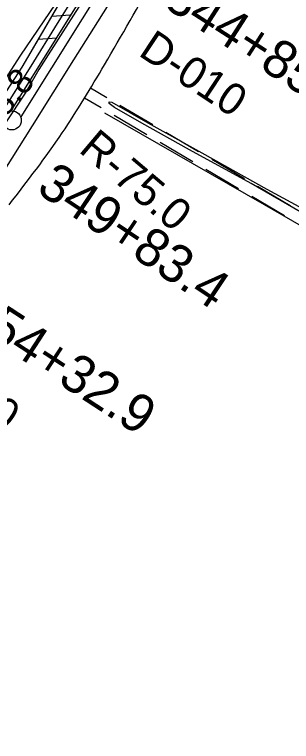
# Model space of a CAD drawing. Extents: x 3683613 to 3738215, y 469626 to 495384.
# Drawn here: x 3709010 to 3709739, y 487794 to 489705 of the extents above; entities that cross this region are included whole.
import ezdxf

# ---------------------------------------------------------------- set-up
doc = ezdxf.new("R2010")
doc.units = 0
for name, color, linetype in [('V-FLOD-BASE', 7, 'Continuous'), ('V-LEVE-TOET', 7, 'Continuous'), ('V-RIVR-RANG', 7, 'Continuous'), ('V-RIVR-RANG-IDEN', 7, 'Continuous'), ('V-ROAD-CNTR', 7, 'Continuous'), ('V-RRAP-FSHR', 7, 'Continuous'), ('V-SITE-VEGE', 7, 'Continuous'), ('V-SURV-IDEN', 7, 'Continuous'), ('V-SURV-LINE', 7, 'Continuous'), ('V-TOPO-SHOR', 7, 'Continuous')]:
    doc.layers.add(name, color=color, linetype=linetype)

msp = doc.modelspace()

# ---------------------------------------------------------------- linework, layer by layer
at = {"layer": 'V-FLOD-BASE'}
msp.add_lwpolyline([(3709207.6, 489769.9), (3709137.9, 489659.5), (3709074.1, 489559.9), (3709040, 489500.6), (3708985.3, 489417.2), (3708905, 489295.2), (3708836.5, 489189.4), (3708767.3, 489084.8), (3708712.6, 489009.8), (3708670.5, 488954.9)], dxfattribs=at)
at = {"layer": 'V-LEVE-TOET'}
for points in [[(3708670.3, 488995.5), (3708722.2, 489063.2), (3708793, 489169.9), (3708891.2, 489317.9), (3708973.5, 489440.9), (3709049.5, 489561.9), (3709127.5, 489688.5), (3709226.8, 489846.5)], [(3708683.3, 488867.5), (3708835.3, 489070.2), (3708915.3, 489187.6), (3709057.8, 489412.1), (3709166.6, 489585.6), (3709307.5, 489809.7)]]:
    msp.add_lwpolyline(points, dxfattribs=at)
at = {"layer": 'V-ROAD-CNTR'}
for points in [[(3709210, 489511.8), (3709253.1, 489486.5)], [(3709194.8, 489485.9), (3709237.9, 489460.6)], [(3709287.6, 489466.2), (3709373.8, 489415.5)], [(3709272.4, 489440.3), (3709358.6, 489389.7)], [(3709408.3, 489395.3), (3709451.4, 489369.9)], [(3709393.1, 489369.4), (3709436.2, 489344.1)], [(3709451.4, 489369.9), (3709494.5, 489344.6)], [(3709436.2, 489344.1), (3709479.3, 489318.7)], [(3709529, 489324.3), (3709615.2, 489273.7)], [(3709513.8, 489298.5), (3709600, 489247.8)], [(3709649.7, 489253.4), (3709692.8, 489228)], [(3709634.5, 489227.5), (3709677.6, 489202.2)], [(3709692.8, 489228), (3709735.9, 489202.7)], [(3709677.6, 489202.2), (3709720.7, 489176.8)]]:
    msp.add_lwpolyline(points, dxfattribs=at)
msp.add_spline([(3708996.4, 489204.9), (3709136.1, 489393.7), (3709247, 489572.8), (3709509.8, 490039.7), (3709673.5, 490351.3)], degree=3, dxfattribs=at)
at = {"layer": 'V-RRAP-FSHR'}
for p, q in [((3709108.3, 489700.2), (3709157, 489704.2)), ((3709073, 489639.8), (3709121.6, 489643.8))]:
    msp.add_line(p, q, dxfattribs=at)
for points in [[(3709642.1, 490641.4), (3709383, 490169.9), (3709030, 489566.4), (3708703, 489063.5), (3708332, 488580.8), (3707925.8, 488082.8), (3707687.4, 487979.1), (3707477.8, 487714)], [(3709532.4, 490441.6), (3709383, 490169.9), (3709054.5, 489608.2)]]:
    msp.add_lwpolyline(points, dxfattribs=at)
at = {"layer": 'V-SITE-VEGE'}
for p, q in [((3709259.4, 489470.6), (3709259.4, 489475.2)), ((3709259.4, 489475.2), (3709266.6, 489474.8)), ((3709273.3, 489460.4), (3709259.4, 489470.6)), ((3709266.6, 489474.8), (3709361.1, 489420.1)), ((3709345.2, 489419.6), (3709273.3, 489460.4)), ((3709470.5, 489349.1), (3709345.2, 489419.6)), ((3709361.1, 489420.1), (3709502.9, 489341)), ((3709632.8, 489260.3), (3709470.5, 489349.1)), ((3709502.9, 489341), (3709673.9, 489246)), ((3709785.4, 489171.9), (3709632.8, 489260.3)), ((3709673.9, 489246), (3709779.2, 489188.9))]:
    msp.add_line(p, q, dxfattribs=at)
msp.add_lwpolyline([(3709117.3, 489731.9), (3709026.5, 489598.3), (3708911.5, 489421.1)], dxfattribs=at)
at = {"layer": 'V-SURV-LINE'}
for points in [[(3709001.2, 489451.5), (3709244, 489839.4)], [(3709269.4, 489823.5), (3709026.6, 489435.6)]]:
    msp.add_lwpolyline(points, dxfattribs=at)
msp.add_circle((3709003.3, 489426.6), 25, dxfattribs=at)
at = {"layer": 'V-TOPO-SHOR'}
msp.add_lwpolyline([(3710388, 488793.8), (3710138.2, 488933.5), (3709668.1, 489204.4), (3709248, 489445.3)], dxfattribs=at)

# ---------------------------------------------------------------- texts
at = {"layer": 'V-RIVR-RANG'}
msp.add_text('8.8', height=67, rotation=49.6183, dxfattribs=at).set_placement((3708986.3, 489432.4))
at = {"layer": 'V-RIVR-RANG-IDEN'}
for s, rotation, p in [('D-010', 326.4673, (3709333.2, 489599.1)), ('R-75.0', 319.7626, (3709176.4, 489345.7)), ('D-020', 324.3653, (3708739.1, 488781))]:
    msp.add_text(s, height=83, rotation=rotation, dxfattribs=at).set_placement(p)
at = {"layer": 'V-SURV-IDEN'}
for s, rotation, p in [('344+85.8', 327.2786, (3709397.8, 489728)), ('349+83.4', 326.1436, (3709064.5, 489239.3)), ('354+32.9', 326.9136, (3708868.3, 488902.2))]:
    msp.add_text(s, height=100, rotation=rotation, dxfattribs=at).set_placement(p)

doc.saveas('drawing.dxf')
